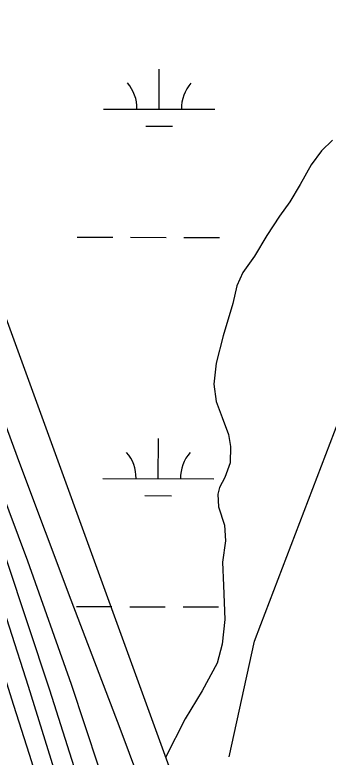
# Model space of a CAD drawing. Extents: x 3172297 to 3210190, y 958463 to 983887.
# Drawn here: x 3201711 to 3201993, y 980023 to 980692 of the extents above; entities that cross this region are included whole.
import ezdxf

# ---------------------------------------------------------------- set-up
doc = ezdxf.new("R2010")
doc.units = 0
for name, color, linetype in [('V-SITE-VEGE', 7, 'Continuous'), ('V-TOPO-BNDY', 7, 'Continuous'), ('V-TOPO-MAJR', 7, 'Continuous'), ('V-TOPO-MINR', 7, 'Continuous'), ('V-TOPO-SHOR', 7, 'Continuous'), ('V-WETL-SWMP', 7, 'Continuous')]:
    doc.layers.add(name, color=color, linetype=linetype)

msp = doc.modelspace()

# ---------------------------------------------------------------- linework, layer by layer
at = {"layer": 'V-SITE-VEGE'}
for p, q in [((3201997.4, 980578.8), (3201987.38, 980569.08)), ((3201987.38, 980569.08), (3201978.16, 980556.45)), ((3201978.16, 980556.45), (3201968.19, 980538.9)), ((3201968.19, 980538.9), (3201958.75, 980523.21)), ((3201958.75, 980523.21), (3201949.7, 980510.24)), ((3201949.7, 980510.24), (3201938.2, 980492.88)), ((3201938.2, 980492.88), (3201927.02, 980474.32)), ((3201927.02, 980474.32), (3201916.75, 980459.67)), ((3201916.75, 980459.67), (3201911.28, 980447.67)), ((3201911.28, 980447.67), (3201907.46, 980431.55)), ((3201907.46, 980431.55), (3201899.01, 980402.57)), ((3201899.01, 980402.57), (3201892.68, 980377.98)), ((3201892.68, 980377.98), (3201890.51, 980359.11)), ((3201890.51, 980359.11), (3201892.66, 980343.42)), ((3201892.66, 980343.42), (3201897.88, 980328.86)), ((3201897.88, 980328.86), (3201903.61, 980313.63)), ((3201903.61, 980313.63), (3201905.48, 980302.87)), ((3201905.48, 980302.87), (3201905.26, 980288.23)), ((3201905.26, 980288.23), (3201900.29, 980274.86)), ((3201900.29, 980274.86), (3201895.72, 980265.91)), ((3201895.72, 980265.91), (3201894.1, 980259.8)), ((3201894.1, 980259.8), (3201894.61, 980248.56)), ((3201894.61, 980248.56), (3201900.14, 980232.13)), ((3201900.14, 980232.13), (3201900.94, 980217.81)), ((3201900.94, 980217.81), (3201898.43, 980198.61)), ((3201898.43, 980198.61), (3201899.3, 980177.66)), ((3201899.3, 980177.66), (3201900.37, 980147)), ((3201900.37, 980147), (3201898.15, 980124.9)), ((3201898.15, 980124.9), (3201893.46, 980107.78)), ((3201893.46, 980107.78), (3201879.97, 980082.79)), ((3201879.97, 980082.79), (3201864.6, 980057.65)), ((3201864.6, 980057.65), (3201847.04, 980022.68))]:
    msp.add_line(p, q, dxfattribs=at)
at = {"layer": 'V-TOPO-BNDY'}
msp.add_lwpolyline([(3201904.19, 980023.47), (3201927.1, 980127.56), (3201932.78, 980142.42), (3202034.28, 980407.89), (3202106.39, 980596.48), (3202407.12, 981038.98), (3202407.59, 981039.67), (3202407.76, 981040.47), (3202486.56, 981399.66), (3202553.1, 982045.38)], dxfattribs=at)
at = {"layer": 'V-TOPO-MAJR'}
for points in [[(3202044.28, 979127.19), (3201978.2, 979632.56), (3201975.67, 979648.85), (3201972.63, 979665.02), (3201968.81, 979681.03), (3201964.48, 979696.93), (3201959.61, 979712.69), (3201954.52, 979728.38), (3201949.12, 979743.97), (3201943.51, 979759.49), (3201936.86, 979777.32), (3201927.8, 979801.72), (3201918.77, 979826.13), (3201909.81, 979850.56), (3201900.9, 979875), (3201535.9, 980879.59)], [(3201914.6, 978755.84), (3201850.07, 979570.26), (3201845.95, 979593.65), (3201841.36, 979616.94), (3201836.04, 979640.07), (3201830.24, 979663.1), (3201804.34, 979759.66), (3201792.06, 979804.27), (3201779.38, 979848.78), (3201766.13, 979893.11), (3201752.48, 979937.33), (3201738.53, 979981.46), (3201724.57, 980025.59), (3201710.59, 980069.71), (3201696.59, 980113.82), (3201665.28, 980212.4), (3201634.87, 980305.55), (3201603.46, 980398.35), (3201570.56, 980490.62), (3201536.66, 980582.56), (3201439.4, 980839.94)]]:
    msp.add_lwpolyline(points, dxfattribs=at)
at = {"layer": 'V-TOPO-MINR'}
for points in [[(3201972.56, 979390.35), (3201943.18, 979604.34), (3201939.39, 979627.88), (3201934.86, 979651.26), (3201929.23, 979674.41), (3201922.88, 979697.39), (3201896.38, 979785.18), (3201875.52, 979851.7), (3201853.71, 979917.9), (3201830.48, 979983.61), (3201806.3, 980048.99), (3201762.19, 980164.48), (3201715.88, 980287.6), (3201670.43, 980411.02), (3201626.26, 980534.91), (3201582.94, 980659.11), (3201511.36, 980867.81), (3201504.88, 980891.37), (3201500.4, 980915.17), (3201500.25, 980917.55)], [(3201926.54, 979471.18), (3201922.86, 979499.22), (3201919.06, 979527.24), (3201915.06, 979555.24), (3201910.94, 979583.22), (3201904.19, 979627.91), (3201903.23, 979633.5), (3201902.1, 979639.06), (3201900.74, 979644.56), (3201899.22, 979650.02), (3201834.67, 979864.64), (3201799.46, 979976.94), (3201762.54, 980088.65), (3201723.03, 980199.47), (3201681.81, 980309.71), (3201457.63, 980888.58)], [(3201990.64, 978694.82), (3201882.91, 979602), (3201880.72, 979616.22), (3201878.23, 979630.39), (3201875.29, 979644.47), (3201872.06, 979658.5), (3201869.97, 979666.92), (3201867.47, 979676.66), (3201864.87, 979686.39), (3201862.12, 979696.06), (3201859.26, 979705.71), (3201856.33, 979715.34), (3201853.39, 979724.97), (3201850.46, 979734.6), (3201847.53, 979744.23), (3201780.67, 979964.12), (3201743.06, 980083.27), (3201703.78, 980201.84), (3201662.01, 980319.56), (3201618.58, 980436.72), (3201451.7, 980872.67)], [(3201958.76, 978645.84), (3201869.54, 979558.28), (3201864.2, 979590.81), (3201858.18, 979623.19), (3201851.14, 979655.38), (3201843.43, 979687.42), (3201836.36, 979714.88), (3201829.36, 979741.26), (3201822.11, 979767.57), (3201814.47, 979793.76), (3201806.57, 979819.89), (3201798.48, 979845.96), (3201790.38, 979872.03), (3201782.29, 979898.1), (3201774.18, 979924.17), (3201723.67, 980086.63), (3201689.32, 980193.59), (3201653.64, 980300.1), (3201615.99, 980405.91), (3201577.02, 980511.28), (3201445.64, 980856.48)]]:
    msp.add_lwpolyline(points, dxfattribs=at)
at = {"layer": 'V-TOPO-SHOR'}
msp.add_lwpolyline([(3201997.4, 980578.8), (3201987.38, 980569.08), (3201978.16, 980556.45), (3201968.19, 980538.9), (3201958.75, 980523.21), (3201949.7, 980510.24), (3201938.2, 980492.88), (3201927.02, 980474.32), (3201916.75, 980459.67), (3201911.28, 980447.67), (3201907.46, 980431.55), (3201899.01, 980402.57), (3201892.68, 980377.98), (3201890.51, 980359.11), (3201892.66, 980343.42), (3201897.88, 980328.86), (3201903.61, 980313.63), (3201905.48, 980302.87), (3201905.26, 980288.23), (3201900.29, 980274.86), (3201895.72, 980265.91), (3201894.1, 980259.8), (3201894.61, 980248.56), (3201900.14, 980232.13), (3201900.94, 980217.81), (3201898.43, 980198.61), (3201899.3, 980177.66), (3201900.37, 980147), (3201898.15, 980124.9), (3201893.46, 980107.78), (3201879.97, 980082.79), (3201864.6, 980057.65), (3201847.04, 980022.68)], dxfattribs=at)
at = {"layer": 'V-WETL-SWMP'}
for p, q in [((3201841.34, 980606.64), (3201841.43, 980642.64)), ((3201791.34, 980606.77), (3201891.34, 980606.52)), ((3201829.3, 980591.24), (3201853.3, 980591.18)), ((3201997.4, 980578.8), (3201987.38, 980569.08)), ((3201987.38, 980569.08), (3201978.16, 980556.45)), ((3201978.16, 980556.45), (3201968.19, 980538.9)), ((3201968.19, 980538.9), (3201958.75, 980523.21)), ((3201958.75, 980523.21), (3201949.7, 980510.24)), ((3201949.7, 980510.24), (3201938.2, 980492.88)), ((3201767.65, 980491.39), (3201799.65, 980491.31)), ((3201815.65, 980491.27), (3201847.65, 980491.2)), ((3201863.65, 980491.16), (3201895.65, 980491.08)), ((3201938.2, 980492.88), (3201927.02, 980474.32)), ((3201927.02, 980474.32), (3201916.75, 980459.67)), ((3201916.75, 980459.67), (3201911.28, 980447.66)), ((3201911.28, 980447.66), (3201907.46, 980431.55)), ((3201907.46, 980431.55), (3201899.01, 980402.57)), ((3201899.01, 980402.57), (3201892.68, 980377.98)), ((3201892.68, 980377.98), (3201890.51, 980359.11)), ((3201890.51, 980359.11), (3201892.66, 980343.42)), ((3201892.66, 980343.42), (3201897.88, 980328.86)), ((3201897.88, 980328.86), (3201903.61, 980313.62)), ((3201840.52, 980273.97), (3201840.61, 980309.97)), ((3201903.61, 980313.62), (3201905.48, 980302.87)), ((3201905.48, 980302.87), (3201905.26, 980288.23)), ((3201905.26, 980288.23), (3201900.29, 980274.86)), ((3201900.29, 980274.86), (3201895.72, 980265.9)), ((3201790.52, 980274.09), (3201890.52, 980273.85)), ((3201895.72, 980265.9), (3201894.1, 980259.8)), ((3201828.48, 980258.57), (3201852.48, 980258.51)), ((3201894.1, 980259.8), (3201894.61, 980248.56)), ((3201894.61, 980248.56), (3201900.14, 980232.13)), ((3201900.14, 980232.13), (3201900.94, 980217.81)), ((3201900.94, 980217.81), (3201898.43, 980198.61)), ((3201898.43, 980198.61), (3201899.3, 980177.66)), ((3201899.3, 980177.66), (3201900.37, 980147)), ((3201766.83, 980158.72), (3201798.83, 980158.64)), ((3201814.83, 980158.6), (3201846.83, 980158.52)), ((3201862.83, 980158.48), (3201894.82, 980158.4)), ((3201900.37, 980147), (3201898.15, 980124.9)), ((3201898.15, 980124.9), (3201893.46, 980107.78)), ((3201893.46, 980107.78), (3201879.97, 980082.79)), ((3201879.97, 980082.79), (3201864.6, 980057.65)), ((3201864.6, 980057.65), (3201847.04, 980022.68))]:
    msp.add_line(p, q, dxfattribs=at)
for centre, start, end in [((3201786.1, 980607.26), 359.0865, 40.63016), ((3201896.59, 980606.98), 139.0865, 180.63016), ((3201785.28, 980274.58), 359.0865, 40.63016), ((3201895.76, 980274.31), 139.0865, 180.63016)]:
    msp.add_arc(centre, 35.25, start, end, dxfattribs=at)

doc.saveas('drawing.dxf')
